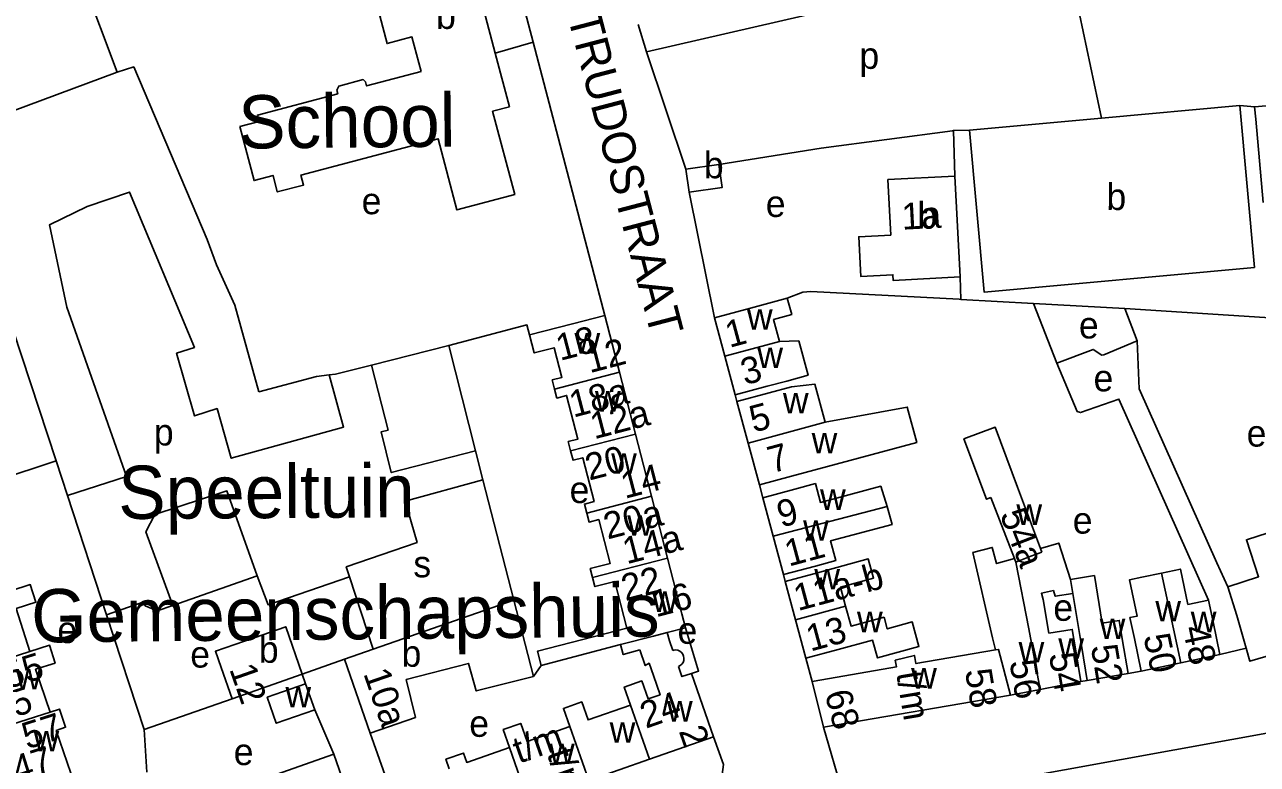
# Model space of a CAD drawing. Extents: x 159261 to 160849, y 382514 to 384534.
# Drawn here: x 159591.4 to 159776.9, y 383319.1 to 383430.4 of the extents above; entities that cross this region are included whole.
import ezdxf

# ---------------------------------------------------------------- set-up
doc = ezdxf.new("R2010")
doc.units = 0
for name, color, linetype in [('BLT_Basislijn', 7, 'Continuous'), ('BLT_Bebouwing', 7, 'Continuous'), ('BLT_Bebouwing_beschrifting', 7, 'Continuous'), ('BLT_Centroide', 7, 'Continuous'), ('BLT_Huisnummer', 7, 'Continuous'), ('BLT_Huisnummer_ tussenligend', 7, 'Continuous'), ('BLT_Huisnummer_reeks', 7, 'Continuous'), ('BLT_Onderverdeling_panden', 7, 'Continuous'), ('BLT_Straatnaam', 7, 'Continuous'), ('BLT_Terrein_beschrifting', 7, 'Continuous'), ('BLT_Vlakafsluiter', 7, 'Continuous')]:
    doc.layers.add(name, color=color, linetype=linetype)

msp = doc.modelspace()

# ---------------------------------------------------------------- linework, layer by layer
at = {"layer": 'BLT_Basislijn'}
for p, q in [((159685, 383426.29), (159748.25, 383440.84)), ((159753.44, 383416.31), (159748.25, 383440.84)), ((159683.74, 383430.39), (159685, 383426.29)), ((159667.95, 383427.74), (159662.22, 383426.09)), ((159667.95, 383427.74), (159678.71, 383386.62)), ((159690.88, 383408.6), (159685, 383426.29)), ((159776.48, 383417.99), (159774.24, 383418.21)), ((159731.16, 383414.42), (159733.58, 383414.5)), ((159731.39, 383407.58), (159731.16, 383414.42)), ((159711.28, 383411.79), (159695.85, 383409.33)), ((159695.2, 383386.27), (159691.39, 383405.14)), ((159620.3, 383394.22), (159618.88, 383398.06)), ((159732.18, 383392.41), (159732.3, 383389.03)), ((159743.23, 383388.4), (159732.3, 383389.03)), ((159743.23, 383388.4), (159756.95, 383387.65)), ((159743.23, 383388.4), (159746.73, 383379.43)), ((159756.95, 383387.65), (159785.02, 383385.85)), ((159758.81, 383382.78), (159756.95, 383387.65)), ((159655.25, 383382.11), (159643.58, 383379.15)), ((159655.25, 383382.11), (159659.23, 383366.27)), ((159698.33, 383374.67), (159698.59, 383373.66)), ((159659.23, 383366.27), (159660.33, 383361.89)), ((159596.17, 383364.77), (159584.62, 383360.91)), ((159660.33, 383361.89), (159665.02, 383343.79)), ((159701.96, 383361.14), (159702.48, 383359.19)), ((159603.72, 383341.61), (159597.84, 383359.56)), ((159626.42, 383347.47), (159613.69, 383343.01)), ((159643.83, 383336.43), (159640.29, 383347.31)), ((159705.59, 383347.63), (159705.87, 383346.62)), ((159609.38, 383324.36), (159603.72, 383341.61)), ((159771.27, 383335.63), (159775.23, 383336.57)), ((159633.19, 383332.65), (159639.53, 383334.94)), ((159708.98, 383335.06), (159709.9, 383331.58)), ((159633.69, 383331.21), (159633.19, 383332.65)), ((159669.11, 383333.98), (159667.99, 383332.32)), ((159757.45, 383332.74), (159759.44, 383333.12)), ((159750.34, 383331.55), (159751.29, 383331.71)), ((159622.62, 383328.96), (159609.38, 383324.36)), ((159637.92, 383320.61), (159635.06, 383327.3)), ((159609.79, 383317.94), (159609.38, 383324.36)), ((159643.4, 383323.78), (159645.89, 383316.73)), ((159611.9, 383311.5), (159637.92, 383320.61)), ((159640.49, 383313.25), (159637.92, 383320.61))]:
    msp.add_line(p, q, dxfattribs=at)
for points in [[(159658.77, 383461.95), (159659, 383461.58), (159667.95, 383427.74)], [(159618.88, 383398.06), (159607.83, 383424), (159605.35, 383423.2)], [(159731.16, 383414.42), (159731.01, 383414.4), (159711.28, 383411.79)], [(159637.24, 383377.67), (159639.39, 383369.79), (159622.49, 383365.13), (159620.36, 383372.6), (159616.95, 383371.51), (159614.28, 383380.94), (159616.95, 383381.8), (159607.2, 383405.18), (159600.8, 383403), (159595.17, 383400.26), (159597.75, 383387.86), (159606.75, 383362.38), (159597.84, 383359.56)], [(159596.17, 383364.77), (159584.45, 383400.08), (159583.41, 383402.96)], [(159626.64, 383375.15), (159623.02, 383388.19), (159620.3, 383394.22)], [(159706.17, 383389.23), (159708.52, 383390.12), (159709.73, 383390.24), (159732.01, 383389.05), (159732.3, 383389.03)], [(159655.25, 383382.11), (159666.98, 383385.19), (159667.38, 383383.71)], [(159746.73, 383379.43), (159752.2, 383381.52), (159753.49, 383380.64), (159753.81, 383380.69), (159758.81, 383382.78)], [(159772.46, 383345.78), (159770.8, 383349.42), (159759.13, 383375.57), (159758.81, 383382.78)], [(159643.58, 383379.15), (159638.18, 383377.78), (159637.24, 383377.67)], [(159643.58, 383379.15), (159646.09, 383369.37), (159645.07, 383369.12), (159646.57, 383362.99), (159659.23, 383366.27)], [(159769.53, 383343.8), (159756.07, 383374.03), (159750.29, 383372.01), (159749.81, 383372.17), (159746.73, 383379.43)], [(159637.24, 383377.67), (159635.33, 383377.45), (159626.64, 383375.15)], [(159597.84, 383359.56), (159596.17, 383364.77)], [(159640.29, 383347.31), (159639.81, 383348.79), (159650.45, 383352.46), (159648.67, 383358.7), (159660.33, 383361.89)], [(159613.69, 383343.01), (159609.63, 383354.07), (159611.01, 383356.7), (159621.85, 383360.23), (159626.42, 383347.47)], [(159626.42, 383347.47), (159628.03, 383343.1), (159640.29, 383347.31)], [(159603.72, 383341.61), (159609.34, 383343.55), (159609.56, 383342.95), (159611.35, 383342.21), (159613.69, 383343.01)], [(159691.73, 383332.76), (159692.82, 383333.12), (159690.86, 383339.65)], [(159715.23, 383312.36), (159805.73, 383328.75), (159845.85, 383336.5)], [(159693.21, 383312.88), (159693.73, 383313.07), (159695.83, 383315.38), (159696.23, 383316.42), (159696.55, 383319.07), (159695.05, 383323.24)]]:
    msp.add_lwpolyline(points, dxfattribs=at)
at = {"layer": 'BLT_Bebouwing'}
for p, q in [((159584.04, 383415.32), (159605.35, 383423.2)), ((159774.24, 383418.21), (159753.44, 383416.31)), ((159781.87, 383418.47), (159776.48, 383417.99)), ((159753.44, 383416.31), (159733.58, 383414.5)), ((159776.65, 383416.12), (159777.78, 383403.59)), ((159695.85, 383409.33), (159690.88, 383408.6)), ((159690.88, 383408.6), (159691.39, 383405.14)), ((159732.18, 383392.41), (159731.39, 383407.58)), ((159680.91, 383378.1), (159678.71, 383386.62)), ((159695.2, 383386.27), (159696.76, 383380.47)), ((159696.76, 383380.47), (159698.33, 383374.67)), ((159683.33, 383368.77), (159680.91, 383378.1)), ((159700.28, 383367.4), (159698.59, 383373.66)), ((159685.74, 383359.43), (159683.33, 383368.77)), ((159701.96, 383361.14), (159700.28, 383367.4)), ((159688.16, 383350.1), (159685.74, 383359.43)), ((159704.03, 383353.41), (159702.48, 383359.19)), ((159736.81, 383359.23), (159740.37, 383350.05)), ((159705.59, 383347.63), (159704.03, 383353.41)), ((159737.04, 383338.11), (159734.1, 383350.96)), ((159690.32, 383341.73), (159688.16, 383350.1)), ((159707.42, 383340.84), (159705.87, 383346.62)), ((159643.83, 383336.43), (159665.02, 383343.79)), ((159665.02, 383343.79), (159667.99, 383332.32)), ((159690.86, 383339.65), (159690.32, 383341.73)), ((159688.09, 383338.93), (159690.86, 383339.65)), ((159708.98, 383335.06), (159707.42, 383340.84)), ((159688.42, 383337.68), (159688.09, 383338.93)), ((159737.48, 383336.3), (159737.04, 383338.11)), ((159639.53, 383334.94), (159643.83, 383336.43)), ((159669.11, 383333.98), (159681.09, 383337.11)), ((159688.42, 383337.68), (159688.92, 383336.24)), ((159765.36, 383334.37), (159759.44, 383333.12)), ((159771.27, 383335.63), (159765.36, 383334.37)), ((159633.19, 383332.65), (159622.62, 383328.96)), ((159691.73, 383332.76), (159695.05, 383323.24)), ((159757.45, 383332.74), (159751.29, 383331.71)), ((159635.06, 383327.3), (159633.69, 383331.21)), ((159744.22, 383330.38), (159739.76, 383329.53)), ((159750.34, 383331.55), (159744.22, 383330.38)), ((159695.05, 383323.24), (159685.44, 383319.88)), ((159685.44, 383319.88), (159676.28, 383316.67))]:
    msp.add_line(p, q, dxfattribs=at)
for points in [[(159645.06, 383454.54), (159652.13, 383456.41), (159653.68, 383452.21), (159654.24, 383452.36), (159655.17, 383448.86), (159656.12, 383449.11), (159662.22, 383426.09)], [(159651.06, 383423.31), (159649.68, 383428.51), (159645.95, 383427.52), (159644.85, 383431.67), (159648.59, 383432.66), (159644.99, 383446.22), (159645.97, 383446.48), (159645.14, 383449.63), (159636.57, 383447.36)], [(159605.35, 383423.2), (159600.17, 383437), (159599.16, 383439.74)], [(159662.22, 383426.09), (159664.36, 383418.01)], [(159623.77, 383415.03), (159626.68, 383415.8), (159626.43, 383416.76), (159638.51, 383419.96), (159638.36, 383420.51), (159638.71, 383421.12), (159642.35, 383422.09), (159642.69, 383421.74), (159642.85, 383421.14), (159651.06, 383423.31)], [(159664.36, 383418.01), (159661.83, 383417.34), (159665.15, 383404.79), (159656.45, 383402.49), (159653.61, 383413.19), (159632.97, 383407.72), (159633.37, 383406.23), (159629.43, 383405.19), (159628.78, 383407.67), (159625.92, 383406.91), (159623.77, 383415.03)], [(159776.47, 383393.81), (159774.24, 383418.21)], [(159776.48, 383417.99), (159776.65, 383416.12)], [(159733.58, 383414.5), (159735.81, 383390.1), (159776.47, 383393.81)], [(159691.39, 383405.14), (159696.36, 383405.86), (159695.85, 383409.33)], [(159731.39, 383407.58), (159721.31, 383407.06), (159721.74, 383398.7), (159716.92, 383398.45), (159717.23, 383392.49), (159722.05, 383392.74), (159722.09, 383391.88), (159732.18, 383392.41)], [(159706.17, 383389.23), (159700.62, 383387.73), (159695.2, 383386.27)], [(159706.17, 383389.23), (159706.84, 383386.74), (159704.11, 383386), (159705, 383382.69)], [(159678.71, 383386.62), (159673.86, 383385.38), (159667.38, 383383.71)], [(159667.38, 383383.71), (159668.08, 383380.99), (159671.08, 383381.76), (159672.25, 383377.29), (159670.8, 383376.91), (159671.15, 383375.55)], [(159698.33, 383374.67), (159703.15, 383375.97), (159706.08, 383376.75), (159709.29, 383377.62), (159707.9, 383382.78), (159705, 383382.69)], [(159671.15, 383375.55), (159671.5, 383374.2), (159672.95, 383374.58), (159674.66, 383368.02), (159673.21, 383367.64), (159673.57, 383366.24)], [(159698.59, 383373.66), (159703.42, 383374.96), (159706.8, 383375.87), (159710.31, 383376.3), (159711.85, 383370.55)], [(159711.85, 383370.55), (159724.21, 383372.84), (159725.64, 383367.52), (159706.79, 383362.44), (159701.96, 383361.14)], [(159744.27, 383351.56), (159740.81, 383360.77), (159737.45, 383369.8), (159732.75, 383368.05), (159736.12, 383358.97), (159736.81, 383359.23)], [(159673.57, 383366.24), (159673.94, 383364.83), (159675.39, 383365.21), (159677.1, 383358.63), (159675.65, 383358.25), (159676, 383356.9)], [(159702.48, 383359.19), (159707.31, 383360.49), (159710.4, 383361.33), (159711.16, 383358.49), (159720.23, 383360.94), (159721.21, 383357.88)], [(159676, 383356.9), (159676.35, 383355.54), (159677.81, 383355.92), (159679.52, 383349.33), (159676.51, 383348.56), (159676.86, 383347.2)], [(159721.21, 383357.88), (159721.93, 383355.2), (159712.69, 383352.71), (159713.49, 383349.76), (159710.42, 383348.93), (159705.59, 383347.63)], [(159779.8, 383349.77), (159778.52, 383353.94), (159775.26, 383352.87), (159777.09, 383347.31), (159772.46, 383345.78)], [(159734.1, 383350.96), (159737.02, 383351.74), (159737.67, 383349.3), (159740.37, 383350.05)], [(159744.27, 383351.56), (159747.02, 383352.38), (159748.77, 383346.88)], [(159705.87, 383346.62), (159710.69, 383347.93), (159718.36, 383349.99), (159719.14, 383347.09), (159714.18, 383345.76), (159714.95, 383342.87)], [(159676.86, 383347.2), (159677.21, 383345.84), (159680.22, 383346.61), (159682.02, 383339.59)], [(159748.77, 383346.88), (159752.38, 383347.48), (159753.57, 383340.31), (159756.12, 383340.74), (159756.63, 383337.67), (159757.45, 383332.74)], [(159759.44, 383333.12), (159758.41, 383338.01), (159757.73, 383341.18), (159758.82, 383341.41), (159757.66, 383346.85), (159759.51, 383347.24), (159762.49, 383347.87)], [(159762.49, 383347.87), (159765.32, 383348.47), (159766.45, 383343.15), (159769.53, 383343.8)], [(159592.2, 383336.07), (159590.15, 383342.54), (159593.11, 383343.47), (159592.26, 383346.14), (159589.31, 383345.2)], [(159745.53, 383338.81), (159744.68, 383343.89), (159744.41, 383344.83), (159746.21, 383345.23), (159746.48, 383344.38), (159749.11, 383344.82)], [(159772.46, 383345.78), (159773.83, 383341.49), (159775.23, 383336.57)], [(159751.29, 383331.71), (159750.47, 383336.65), (159749.11, 383344.82)], [(159769.53, 383343.8), (159770.23, 383340.52), (159771.27, 383335.63)], [(159714.95, 383342.87), (159715.76, 383339.89), (159720.74, 383341.23), (159721.21, 383339.48), (159724.96, 383340.52), (159725.98, 383336.84), (159719.74, 383335.11), (159719.01, 383337.76), (159713.81, 383336.36), (159708.98, 383335.06)], [(159625.97, 383338.15), (159630.69, 383339.8), (159633.19, 383332.65)], [(159682.02, 383339.59), (159668.56, 383336.12), (159669.11, 383333.98)], [(159622.62, 383328.96), (159620.97, 383333.68), (159620.12, 383336.11), (159625.97, 383338.15)], [(159745.53, 383338.81), (159749.04, 383339.4), (159749.52, 383336.48), (159750.34, 383331.55)], [(159775.23, 383336.57), (159775.79, 383334.6), (159783.86, 383336.97), (159783.42, 383338.66)], [(159595.23, 383326.94), (159593.05, 383333.41), (159596, 383334.34), (159595.16, 383337.01), (159592.2, 383336.07)], [(159683.98, 383336.3), (159681.49, 383335.61), (159681.09, 383337.11)], [(159686.01, 383332.47), (159685.37, 383334.31), (159684.8, 383333.96), (159683.98, 383336.3)], [(159689.79, 383333.81), (159690.07, 383333.96), (159690.31, 383334.18), (159690.49, 383334.44), (159690.59, 383334.74), (159690.62, 383335.06), (159690.57, 383335.38), (159690.44, 383335.67), (159690.25, 383335.93), (159689.99, 383336.12), (159689.7, 383336.25), (159689.39, 383336.3), (159689.07, 383336.28), (159688.92, 383336.24)], [(159737.48, 383336.3), (159725.52, 383334.25), (159725.29, 383335.49), (159722.42, 383334.75), (159722.58, 383333.76), (159714.83, 383332.43), (159709.9, 383331.58)], [(159643.4, 383323.78), (159639.53, 383334.94)], [(159667.99, 383332.32), (159659.37, 383330.14), (159658.22, 383334.28), (159648.83, 383331.84), (159650.21, 383326.15), (159643.4, 383323.78)], [(159682.58, 383328.02), (159681.63, 383330.72), (159684.27, 383331.65), (159685.22, 383328.95), (159687.02, 383329.58), (159686.01, 383332.47)], [(159689.79, 383333.81), (159690.32, 383332.3), (159691.73, 383332.76)], [(159633.69, 383331.21), (159627.92, 383329.18), (159629.26, 383325.27), (159635.06, 383327.3)], [(159709.9, 383331.58), (159711.64, 383324.71)], [(159673.43, 383324.81), (159672.48, 383327.51), (159675.24, 383328.48), (159676.19, 383325.78), (159682.58, 383328.02)], [(159711.64, 383324.71), (159739.76, 383329.53)], [(159598.34, 383317.75), (159596.16, 383324.19), (159597.58, 383324.67), (159596.65, 383327.42), (159595.23, 383326.94)], [(159664.37, 383321.63), (159663.42, 383324.32), (159666.06, 383325.25), (159667, 383322.55), (159673.43, 383324.81)], [(159655.31, 383318.45), (159654.81, 383319.87), (159657.45, 383320.79), (159657.94, 383319.38), (159664.37, 383321.63)]]:
    msp.add_lwpolyline(points, dxfattribs=at)
at = {"layer": 'BLT_Onderverdeling_panden'}
for p, q in [((159696.76, 383380.47), (159705, 383382.69)), ((159671.15, 383375.55), (159680.91, 383378.1)), ((159700.28, 383367.4), (159711.85, 383370.55)), ((159673.57, 383366.24), (159683.33, 383368.77)), ((159676, 383356.9), (159685.74, 383359.43)), ((159704.03, 383353.41), (159721.21, 383357.88)), ((159676.86, 383347.2), (159688.16, 383350.1)), ((159740.37, 383350.05), (159740.57, 383349.52)), ((159740.57, 383349.52), (159742.49, 383339.46)), ((159765.36, 383334.37), (159762.49, 383347.87)), ((159749.11, 383344.82), (159748.77, 383346.88)), ((159707.42, 383340.84), (159714.95, 383342.87)), ((159742.49, 383339.46), (159744.22, 383330.38)), ((159592.2, 383336.07), (159584.14, 383333.52)), ((159595.23, 383326.94), (159587.15, 383324.38)), ((159682.58, 383328.02), (159685.44, 383319.88)), ((159673.43, 383324.81), (159676.28, 383316.67)), ((159664.37, 383321.63), (159667.22, 383313.5))]:
    msp.add_line(p, q, dxfattribs=at)
for points in [[(159742.8, 383350.39), (159744.46, 383351.03)], [(159744.46, 383351.03), (159744.27, 383351.56)], [(159740.57, 383349.52), (159742.8, 383350.39)], [(159681.09, 383337.11), (159686.02, 383338.39), (159688.09, 383338.93)], [(159737.48, 383336.3), (159737.96, 383336.39), (159739.76, 383329.53)]]:
    msp.add_lwpolyline(points, dxfattribs=at)
at = {"layer": 'BLT_Vlakafsluiter'}
msp.add_line((159711.64, 383324.71), (159715.23, 383312.36), dxfattribs=at)

# ---------------------------------------------------------------- texts
at = {"layer": 'BLT_Bebouwing_beschrifting'}
for s, p in [('School', (159623.57, 383411.71)), ('Gemeenschapshuis', (159592.43, 383337.43))]:
    msp.add_text(s, height=8, rotation=0.5505, dxfattribs=at).set_placement(p)
at = {"layer": 'BLT_Centroide'}
for s, p in [('b', (159653.32, 383429.72)), ('p', (159717.02, 383423.71)), ('b', (159693.62, 383407.25)), ('b', (159754.19, 383402.48)), ('e', (159642.12, 383401.84)), ('e', (159702.93, 383401.43)), ('b', (159725.75, 383399.67)), ('w', (159700.1, 383384.47)), ('e', (159750.05, 383383.16)), ('w', (159674.14, 383380.89)), ('w', (159701.66, 383378.69)), ('e', (159752.25, 383375.2)), ('w', (159677.23, 383372.16)), ('w', (159705.51, 383371.88)), ('p', (159610.85, 383367.06)), ('e', (159775.29, 383366.89)), ('w', (159709.83, 383365.88)), ('w', (159679.66, 383362.83)), ('e', (159673.41, 383358.4)), ('w', (159711.1, 383357.38)), ('w', (159740.64, 383355.12)), ('w', (159682.08, 383353.5)), ('e', (159749.12, 383353.8)), ('w', (159708.54, 383352.75)), ('s', (159649.9, 383347.23)), ('w', (159710.23, 383345.41)), ('w', (159685.81, 383342.03)), ('e', (159746.2, 383340.69)), ('w', (159761.55, 383340.61)), ('w', (159716.66, 383338.97)), ('w', (159766.88, 383338.97)), ('e', (159596.33, 383337.34)), ('e', (159689.65, 383337.23)), ('w', (159753.17, 383337.95)), ('b', (159626.65, 383334.38)), ('b', (159648.12, 383333.78)), ('w', (159746.95, 383334.98)), ('e', (159616.33, 383333.65)), ('w', (159740.97, 383334.42)), ('w', (159590.08, 383330.36)), ('w', (159724.8, 383330.5)), ('w', (159630.65, 383327.68)), ('w', (159688.06, 383325.54)), ('e', (159658.31, 383323.24)), ('w', (159679.44, 383322.34)), ('w', (159592.75, 383321.06)), ('e', (159622.87, 383318.99)), ('w', (159670.32, 383319.16))]:
    msp.add_text(s, height=4, dxfattribs=at).set_placement(p)
at = {"layer": 'BLT_Huisnummer'}
for s, rotation, p in [('1a', 2.9785, (159723.46, 383399.51)), ('1', 15.0662, (159697.46, 383381.73)), ('5', 15.0687, (159701.09, 383368.98)), ('9', 15.066, (159705.24, 383354.69)), ('54a', 291.1901, (159738.1, 383356.7)), ('11', 15.0672, (159706.4, 383348.83)), ('13', 15.0672, (159709.64, 383336.05)), ('48', 281.9819, (159765.64, 383339.59)), ('52', 279.4491, (159751.83, 383336.85)), ('12', 289.29, (159622.17, 383333.45)), ('56', 279.4507, (159739.59, 383334.55)), ('54', 279.4491, (159745.52, 383335.64)), ('10a', 289.0975, (159642.34, 383332.78))]:
    msp.add_text(s, height=4, rotation=rotation, dxfattribs=at).set_placement(p)
at = {"layer": 'BLT_Huisnummer_ tussenligend'}
for s, rotation, p in [('3', 15.0662, (159699.78, 383376.11)), ('7', 15.0687, (159703.83, 383362.87)), ('50', 281.9819, (159759.74, 383338.37))]:
    msp.add_text(s, height=4, rotation=rotation, dxfattribs=at).set_placement(p)
at = {"layer": 'BLT_Huisnummer_reeks'}
for s, rotation, p in [('18', 14.5817, (159671.97, 383379.77)), ('12', 14.5817, (159676.43, 383377.92)), ('18a', 14.5824, (159673.97, 383371.24)), ('12a', 14.5824, (159677.12, 383367.98)), ('20', 14.5817, (159676.36, 383361.77)), ('14', 14.5817, (159681.73, 383359.02)), ('20a', 14.5824, (159679.12, 383352.91)), ('14a', 14.5824, (159682, 383349.18)), ('11a-b', 15.0715, (159707.76, 383342.14)), ('22', 14.5817, (159681.8, 383343.63)), ('16', 14.5817, (159686.4, 383341.2)), ('55', 17.5742, (159588.94, 383330.42)), ('t/m', 279.4507, (159722.55, 383332.81)), ('58', 279.4507, (159732.89, 383333.2)), ('45', 17.5742, (159587.24, 383325.3)), ('24', 19.3532, (159684.88, 383324.44)), ('68', 284.7946, (159711.77, 383329.78)), ('57', 17.5742, (159591.77, 383321.33)), ('2', 289.3532, (159689.8, 383324.12)), ('t/m', 19.3532, (159665.78, 383319.18)), ('47', 17.5742, (159590.29, 383316.33)), ('t/m', 289.3532, (159669.94, 383320.74))]:
    msp.add_text(s, height=4, rotation=rotation, dxfattribs=at).set_placement(p)
at = {"layer": 'BLT_Straatnaam'}
msp.add_text('ST TRUDOSTRAAT', height=5, rotation=284.6601, dxfattribs=at).set_placement((159670.44, 383441.73))
at = {"layer": 'BLT_Terrein_beschrifting'}
msp.add_text('Speeltuin', height=8, rotation=0.3414, dxfattribs=at).set_placement((159605.51, 383356))

doc.saveas('drawing.dxf')
